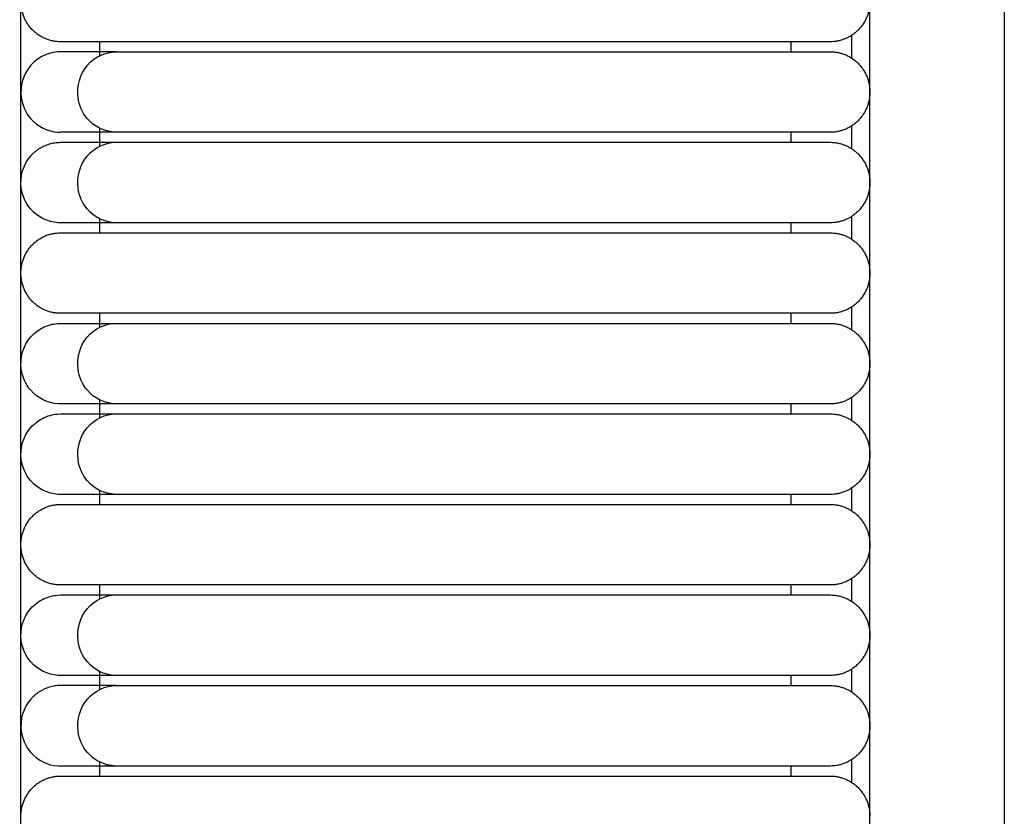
# Model space of a CAD drawing. Header units: millimetres. Extents: x -31695 to -19845, y -5614 to 7253.
# Tile 352 of 432: x -25814 to -25764, y 5108 to 5148. Entities that reach past the tile are written whole.
import ezdxf

# ---------------------------------------------------------------- set-up
doc = ezdxf.new("R2010")
doc.units = ezdxf.units.MM
doc.layers.add('2d', color=7, linetype='Continuous', true_color=0x000000)

msp = doc.modelspace()

# ---------------------------------------------------------------- linework, layer by layer
at = {"layer": '2d', "linetype": 'Continuous', "lineweight": -3}
for points, degree in [([(-25813.959, 4677.247), (-25813.959, 5052.785), (-25813.959, 5428.322)], 2), ([(-25771.146, 4697.546), (-25771.146, 5052.785), (-25771.146, 5408.023)], 2), ([(-25764.368, 5180.565), (-25764.368, 5141.998), (-25764.368, 5101.337), (-25764.368, 5060.222)], 3), ([(-25772.072, 5146.984), (-25772.072, 5146.605), (-25772.072, 5146.226), (-25772.072, 5145.847)], 3), ([(-25809.977, 5145.969), (-25809.977, 5146.319), (-25809.977, 5146.669)], 2), ([(-25780.107, 5146.669), (-25788.838, 5146.669), (-25797.57, 5146.669)], 2), ([(-25775.129, 5146.669), (-25775.129, 5146.415), (-25775.129, 5146.162)], 2), ([(-25797.57, 5146.162), (-25788.838, 5146.162), (-25780.107, 5146.162)], 2), ([(-25812.077, 5142.105), (-25812.043, 5142.104), (-25812.009, 5142.103), (-25811.974, 5142.102)], 3), ([(-25811.676, 5142.102), (-25811.864, 5142.102), (-25811.962, 5142.102), (-25811.967, 5142.102)], 3), ([(-25809.977, 5141.402), (-25809.977, 5141.848), (-25809.977, 5142.294)], 2), ([(-25780.107, 5142.102), (-25788.838, 5142.102), (-25797.57, 5142.102)], 2), ([(-25775.129, 5142.102), (-25775.129, 5141.848), (-25775.129, 5141.594)], 2), ([(-25772.072, 5142.417), (-25772.072, 5142.038), (-25772.072, 5141.659), (-25772.072, 5141.279)], 3), ([(-25812.782, 5141.414), (-25812.739, 5141.432), (-25812.696, 5141.45), (-25812.653, 5141.468)], 3), ([(-25812.653, 5141.468), (-25812.609, 5141.483), (-25812.564, 5141.498), (-25812.52, 5141.513)], 3), ([(-25812.52, 5141.513), (-25812.475, 5141.524), (-25812.43, 5141.536), (-25812.385, 5141.548)], 3), ([(-25812.385, 5141.548), (-25812.339, 5141.556), (-25812.293, 5141.565), (-25812.247, 5141.573)], 3), ([(-25812.247, 5141.573), (-25812.201, 5141.579), (-25812.154, 5141.584), (-25812.108, 5141.589)], 3), ([(-25812.108, 5141.589), (-25812.061, 5141.591), (-25812.015, 5141.593), (-25811.968, 5141.594)], 3), ([(-25797.57, 5141.594), (-25788.838, 5141.594), (-25780.107, 5141.594)], 2), ([(-25813.456, 5140.914), (-25813.424, 5140.948), (-25813.391, 5140.982), (-25813.359, 5141.017)], 3), ([(-25813.359, 5141.017), (-25813.324, 5141.049), (-25813.29, 5141.08), (-25813.255, 5141.112)], 3), ([(-25813.255, 5141.112), (-25813.219, 5141.141), (-25813.182, 5141.171), (-25813.145, 5141.2)], 3), ([(-25813.145, 5141.2), (-25813.106, 5141.227), (-25813.068, 5141.253), (-25813.029, 5141.28)], 3), ([(-25813.029, 5141.28), (-25812.989, 5141.304), (-25812.948, 5141.327), (-25812.908, 5141.351)], 3), ([(-25812.908, 5141.351), (-25812.866, 5141.372), (-25812.824, 5141.393), (-25812.782, 5141.414)], 3), ([(-25811.974, 5137.535), (-25812.009, 5137.536), (-25812.043, 5137.537), (-25812.077, 5137.537)], 3), ([(-25811.676, 5137.535), (-25811.864, 5137.535), (-25811.962, 5137.535), (-25811.967, 5137.535)], 3), ([(-25809.977, 5137.027), (-25809.977, 5137.377), (-25809.977, 5137.726)], 2), ([(-25797.57, 5137.534), (-25798.436, 5137.535), (-25799.306, 5137.535), (-25800.158, 5137.535)], 3), ([(-25780.107, 5137.534), (-25788.838, 5137.534), (-25797.57, 5137.534)], 2), ([(-25775.129, 5137.534), (-25775.129, 5137.281), (-25775.129, 5137.027)], 2), ([(-25772.072, 5137.849), (-25772.072, 5137.47), (-25772.072, 5137.091), (-25772.072, 5136.712)], 3), ([(-25797.57, 5137.027), (-25788.838, 5137.027), (-25780.107, 5137.027)], 2), ([(-25772.072, 5133.282), (-25772.072, 5132.903), (-25772.072, 5132.524), (-25772.072, 5132.145)], 3), ([(-25809.977, 5132.267), (-25809.977, 5132.617), (-25809.977, 5132.967)], 2), ([(-25780.107, 5132.967), (-25788.838, 5132.967), (-25797.57, 5132.967)], 2), ([(-25775.129, 5132.967), (-25775.129, 5132.713), (-25775.129, 5132.46)], 2), ([(-25797.57, 5132.46), (-25788.838, 5132.46), (-25780.107, 5132.46)], 2), ([(-25809.977, 5127.7), (-25809.977, 5128.146), (-25809.977, 5128.592)], 2), ([(-25772.072, 5128.715), (-25772.072, 5128.336), (-25772.072, 5127.957), (-25772.072, 5127.577)], 3), ([(-25811.974, 5128.4), (-25812.009, 5128.401), (-25812.043, 5128.402), (-25812.077, 5128.403)], 3), ([(-25811.676, 5128.4), (-25811.864, 5128.4), (-25811.962, 5128.4), (-25811.967, 5128.4)], 3), ([(-25797.57, 5128.4), (-25798.436, 5128.4), (-25799.306, 5128.4), (-25800.158, 5128.4)], 3), ([(-25780.107, 5128.4), (-25788.838, 5128.4), (-25797.57, 5128.4)], 2), ([(-25775.129, 5128.4), (-25775.129, 5128.146), (-25775.129, 5127.892)], 2), ([(-25797.57, 5127.892), (-25788.838, 5127.892), (-25780.107, 5127.892)], 2), ([(-25772.072, 5124.147), (-25772.072, 5123.768), (-25772.072, 5123.389), (-25772.072, 5123.01)], 3), ([(-25811.974, 5123.833), (-25812.009, 5123.834), (-25812.043, 5123.834), (-25812.077, 5123.835)], 3), ([(-25811.967, 5123.833), (-25811.967, 5123.833), (-25811.967, 5123.833), (-25811.967, 5123.833)], 3), ([(-25811.676, 5123.833), (-25811.864, 5123.833), (-25811.962, 5123.833), (-25811.967, 5123.833)], 3), ([(-25809.977, 5123.325), (-25809.977, 5123.675), (-25809.977, 5124.024)], 2), ([(-25797.57, 5123.832), (-25798.436, 5123.833), (-25799.306, 5123.833), (-25800.158, 5123.833)], 3), ([(-25780.107, 5123.832), (-25788.838, 5123.832), (-25797.57, 5123.832)], 2), ([(-25775.129, 5123.832), (-25775.129, 5123.579), (-25775.129, 5123.325)], 2), ([(-25797.57, 5123.325), (-25788.838, 5123.325), (-25780.107, 5123.325)], 2), ([(-25809.977, 5118.565), (-25809.977, 5118.915), (-25809.977, 5119.265)], 2), ([(-25780.107, 5119.265), (-25788.838, 5119.265), (-25797.57, 5119.265)], 2), ([(-25775.129, 5119.265), (-25775.129, 5119.011), (-25775.129, 5118.758)], 2), ([(-25772.072, 5119.58), (-25772.072, 5119.201), (-25772.072, 5118.822), (-25772.072, 5118.443)], 3), ([(-25797.57, 5118.758), (-25788.838, 5118.758), (-25780.107, 5118.758)], 2), ([(-25811.974, 5114.698), (-25812.009, 5114.699), (-25812.043, 5114.7), (-25812.077, 5114.701)], 3), ([(-25811.676, 5114.698), (-25811.864, 5114.698), (-25811.962, 5114.698), (-25811.967, 5114.698)], 3), ([(-25809.977, 5113.998), (-25809.977, 5114.444), (-25809.977, 5114.89)], 2), ([(-25797.57, 5114.698), (-25798.436, 5114.698), (-25799.306, 5114.698), (-25800.158, 5114.698)], 3), ([(-25780.107, 5114.698), (-25788.838, 5114.698), (-25797.57, 5114.698)], 2), ([(-25775.129, 5114.698), (-25775.129, 5114.444), (-25775.129, 5114.19)], 2), ([(-25772.072, 5115.013), (-25772.072, 5114.634), (-25772.072, 5114.255), (-25772.072, 5113.875)], 3), ([(-25812.385, 5114.144), (-25812.43, 5114.132), (-25812.475, 5114.12), (-25812.52, 5114.109)], 3), ([(-25812.247, 5114.169), (-25812.293, 5114.161), (-25812.339, 5114.152), (-25812.385, 5114.144)], 3), ([(-25812.108, 5114.185), (-25812.154, 5114.18), (-25812.201, 5114.175), (-25812.247, 5114.169)], 3), ([(-25811.968, 5114.19), (-25812.015, 5114.188), (-25812.061, 5114.187), (-25812.108, 5114.185)], 3), ([(-25797.57, 5114.19), (-25788.838, 5114.19), (-25780.107, 5114.19)], 2), ([(-25813.255, 5113.708), (-25813.29, 5113.676), (-25813.324, 5113.644), (-25813.359, 5113.613)], 3), ([(-25813.145, 5113.796), (-25813.182, 5113.767), (-25813.219, 5113.737), (-25813.255, 5113.708)], 3), ([(-25813.029, 5113.876), (-25813.068, 5113.849), (-25813.106, 5113.822), (-25813.145, 5113.796)], 3), ([(-25812.908, 5113.947), (-25812.948, 5113.923), (-25812.989, 5113.899), (-25813.029, 5113.876)], 3), ([(-25812.782, 5114.01), (-25812.824, 5113.989), (-25812.866, 5113.968), (-25812.908, 5113.947)], 3), ([(-25812.653, 5114.064), (-25812.696, 5114.046), (-25812.739, 5114.028), (-25812.782, 5114.01)], 3), ([(-25812.52, 5114.109), (-25812.564, 5114.094), (-25812.609, 5114.079), (-25812.653, 5114.064)], 3), ([(-25813.359, 5113.613), (-25813.391, 5113.578), (-25813.424, 5113.544), (-25813.456, 5113.51)], 3), ([(-25809.977, 5109.623), (-25809.977, 5109.973), (-25809.977, 5110.322)], 2), ([(-25772.072, 5110.445), (-25772.072, 5110.066), (-25772.072, 5109.687), (-25772.072, 5109.308)], 3), ([(-25812.077, 5110.133), (-25812.043, 5110.132), (-25812.009, 5110.131), (-25811.974, 5110.131)], 3), ([(-25811.676, 5110.131), (-25811.864, 5110.131), (-25811.962, 5110.131), (-25811.967, 5110.131)], 3), ([(-25780.107, 5110.13), (-25788.838, 5110.13), (-25797.57, 5110.13)], 2), ([(-25775.129, 5110.13), (-25775.129, 5109.877), (-25775.129, 5109.623)], 2), ([(-25797.57, 5109.623), (-25788.838, 5109.623), (-25780.107, 5109.623)], 2)]:
    msp.add_open_spline(points, degree=degree, dxfattribs=at)
for points, weights in [([(-25811.968, 5146.669), (-25813.959, 5146.669), (-25813.959, 5148.699)], [0.999999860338, 0.707106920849, 0.999999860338]), ([(-25771.146, 5148.699), (-25771.146, 5146.669), (-25773.137, 5146.669)], [1, 0.707106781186, 1]), ([(-25809.161, 5146.669), (-25811.968, 5146.669), (-25811.968, 5146.669)], [0.919067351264, 0.951503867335, 0.999999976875]), ([(-25773.137, 5146.162), (-25771.146, 5146.162), (-25771.146, 5144.132)], [0.999999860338, 0.707106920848, 0.999999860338]), ([(-25771.146, 5144.132), (-25771.146, 5142.102), (-25773.137, 5142.102)], [0.999999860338, 0.707106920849, 0.999999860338]), ([(-25773.137, 5141.594), (-25771.146, 5141.594), (-25771.146, 5139.564)], [0.999999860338, 0.707106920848, 0.999999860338]), ([(-25771.146, 5139.564), (-25771.146, 5137.534), (-25773.137, 5137.534)], [0.999999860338, 0.707106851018, 1]), ([(-25813.959, 5134.997), (-25813.959, 5137.027), (-25811.968, 5137.027)], [1, 0.707106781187, 1]), ([(-25811.968, 5137.027), (-25811.968, 5137.027), (-25809.161, 5137.027)], [1, 0.951503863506, 0.919067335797]), ([(-25773.137, 5137.027), (-25771.146, 5137.027), (-25771.146, 5134.997)], [1, 0.707106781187, 1]), ([(-25811.968, 5132.967), (-25813.959, 5132.967), (-25813.959, 5134.997)], [0.999999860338, 0.707106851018, 1]), ([(-25771.146, 5134.997), (-25771.146, 5132.967), (-25773.137, 5132.967)], [1, 0.707106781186, 1]), ([(-25809.161, 5132.967), (-25811.968, 5132.967), (-25811.968, 5132.967)], [0.919067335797, 0.951503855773, 0.999999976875]), ([(-25773.137, 5132.46), (-25771.146, 5132.46), (-25771.146, 5130.43)], [1, 0.707106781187, 1]), ([(-25773.137, 5127.892), (-25771.146, 5127.892), (-25771.146, 5125.862)], [0.999999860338, 0.707106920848, 0.999999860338]), ([(-25771.146, 5125.862), (-25771.146, 5123.832), (-25773.137, 5123.832)], [0.999999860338, 0.707106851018, 1]), ([(-25813.959, 5121.295), (-25813.959, 5123.325), (-25811.968, 5123.325)], [0.999999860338, 0.707106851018, 1]), ([(-25811.968, 5123.325), (-25811.968, 5123.325), (-25809.161, 5123.325)], [1, 0.951503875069, 0.919067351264]), ([(-25773.137, 5123.325), (-25771.146, 5123.325), (-25771.146, 5121.295)], [0.999999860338, 0.707106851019, 1]), ([(-25811.968, 5119.265), (-25813.959, 5119.265), (-25813.959, 5121.295)], [1, 0.707106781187, 1]), ([(-25771.146, 5121.295), (-25771.146, 5119.265), (-25773.137, 5119.265)], [1, 0.707106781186, 1]), ([(-25809.161, 5119.265), (-25811.968, 5119.265), (-25811.968, 5119.265)], [0.919067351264, 0.951503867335, 0.999999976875]), ([(-25773.137, 5118.758), (-25771.146, 5118.758), (-25771.146, 5116.728)], [0.999999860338, 0.707106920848, 0.999999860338]), ([(-25771.146, 5116.728), (-25771.146, 5114.698), (-25773.137, 5114.698)], [0.999999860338, 0.707106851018, 1]), ([(-25773.137, 5114.19), (-25771.146, 5114.19), (-25771.146, 5112.16)], [0.999999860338, 0.707106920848, 0.999999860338]), ([(-25771.146, 5112.16), (-25771.146, 5110.13), (-25773.137, 5110.13)], [0.999999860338, 0.707106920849, 0.999999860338]), ([(-25813.959, 5107.593), (-25813.959, 5109.623), (-25811.968, 5109.623)], [0.999999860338, 0.707106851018, 1]), ([(-25811.968, 5109.623), (-25811.968, 5109.623), (-25809.161, 5109.623)], [1, 0.951503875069, 0.919067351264]), ([(-25773.137, 5109.623), (-25771.146, 5109.623), (-25771.146, 5107.593)], [1, 0.707106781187, 1])]:
    msp.add_rational_spline(points, weights, degree=2, dxfattribs=at)
for points, weights, knots in [([(-25797.57, 5146.669), (-25802.519, 5146.669), (-25806.018, 5146.669), (-25808.359, 5146.669), (-25809.161, 5146.669)], [1, 0.853553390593, 0.853553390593, 0.853553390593, 0.919067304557], [20.699849, 20.699849, 20.699849, 21.693962, 21.693962, 22.358871, 22.358871, 22.358871]), ([(-25773.137, 5146.669), (-25773.137, 5146.669), (-25775.179, 5146.669), (-25777.22, 5146.669), (-25780.107, 5146.669)], [0.999999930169, 0.853553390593, 0.853553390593, 0.853553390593, 1], [17.786146, 17.786146, 17.786146, 18.366045, 18.366045, 18.945944, 18.945944, 18.945944]), ([(-25780.107, 5146.162), (-25777.22, 5146.162), (-25775.179, 5146.162), (-25773.137, 5146.162), (-25773.137, 5146.162)], [1, 0.853553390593, 0.853553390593, 0.853553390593, 1], [5.598928, 5.598928, 5.598928, 6.178827, 6.178827, 6.758726, 6.758726, 6.758726]), ([(-25773.137, 5142.102), (-25773.137, 5142.102), (-25775.179, 5142.102), (-25777.22, 5142.102), (-25780.107, 5142.102)], [1, 0.853553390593, 0.853553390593, 0.853553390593, 0.999999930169], [8.643682, 8.643682, 8.643682, 9.223581, 9.223581, 9.80348, 9.80348, 9.80348]), ([(-25780.107, 5141.594), (-25777.22, 5141.594), (-25775.179, 5141.594), (-25773.137, 5141.594), (-25773.137, 5141.594)], [1, 0.853553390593, 0.853553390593, 0.853553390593, 0.999999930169], [31.430453, 31.430453, 31.430453, 32.010352, 32.010352, 32.590251, 32.590251, 32.590251]), ([(-25773.137, 5137.534), (-25773.137, 5137.534), (-25775.179, 5137.534), (-25777.22, 5137.534), (-25780.107, 5137.534)], [1, 0.853553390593, 0.853553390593, 0.853553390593, 1], [34.475206, 34.475206, 34.475206, 35.055105, 35.055105, 35.635004, 35.635004, 35.635004]), ([(-25809.161, 5137.027), (-25808.359, 5137.027), (-25806.018, 5137.027), (-25802.519, 5137.027), (-25797.57, 5137.027)], [0.919067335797, 0.853553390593, 0.853553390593, 0.853553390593, 1], [11.328464, 11.328464, 11.328464, 11.993374, 11.993374, 12.987487, 12.987487, 12.987487]), ([(-25780.107, 5137.027), (-25777.22, 5137.027), (-25775.179, 5137.027), (-25773.137, 5137.027), (-25773.137, 5137.027)], [1, 0.853553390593, 0.853553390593, 0.853553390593, 1], [14.741392, 14.741392, 14.741392, 15.321291, 15.321291, 15.90119, 15.90119, 15.90119]), ([(-25797.57, 5132.967), (-25802.519, 5132.967), (-25806.018, 5132.967), (-25808.359, 5132.967), (-25809.161, 5132.967)], [1, 0.853553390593, 0.853553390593, 0.853553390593, 0.919067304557], [20.699849, 20.699849, 20.699849, 21.693962, 21.693962, 22.358871, 22.358871, 22.358871]), ([(-25773.137, 5132.967), (-25773.137, 5132.967), (-25775.179, 5132.967), (-25777.22, 5132.967), (-25780.107, 5132.967)], [1, 0.853553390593, 0.853553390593, 0.853553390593, 1], [17.786146, 17.786146, 17.786146, 18.366045, 18.366045, 18.945944, 18.945944, 18.945944]), ([(-25780.107, 5132.46), (-25777.22, 5132.46), (-25775.179, 5132.46), (-25773.137, 5132.46), (-25773.137, 5132.46)], [1, 0.853553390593, 0.853553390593, 0.853553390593, 0.999999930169], [19.599792, 19.599792, 19.599792, 20.179691, 20.179691, 20.75959, 20.75959, 20.75959]), ([(-25771.146, 5130.43), (-25771.146, 5129.589), (-25771.729, 5128.994), (-25772.312, 5128.4), (-25773.137, 5128.4)], [1, 0.853553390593, 0.853553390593, 0.853553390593, 1], [22.3303859, 22.3303859, 22.3303859, 22.4960713, 22.4960713, 22.6617567, 22.6617567, 22.6617567]), ([(-25773.137, 5128.4), (-25773.137, 5128.4), (-25775.179, 5128.4), (-25777.22, 5128.4), (-25780.107, 5128.4)], [1, 0.853553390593, 0.853553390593, 0.853553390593, 1], [22.661757, 22.661757, 22.661757, 23.241656, 23.241656, 23.821555, 23.821555, 23.821555]), ([(-25780.107, 5127.892), (-25777.22, 5127.892), (-25775.179, 5127.892), (-25773.137, 5127.892), (-25773.137, 5127.892)], [1, 0.853553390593, 0.853553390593, 0.853553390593, 0.999999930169], [19.599792, 19.599792, 19.599792, 20.179691, 20.179691, 20.75959, 20.75959, 20.75959]), ([(-25773.137, 5123.832), (-25773.137, 5123.832), (-25775.179, 5123.832), (-25777.22, 5123.832), (-25780.107, 5123.832)], [1, 0.853553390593, 0.853553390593, 0.853553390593, 1], [22.644545, 22.644545, 22.644545, 23.224444, 23.224444, 23.804343, 23.804343, 23.804343]), ([(-25809.161, 5123.325), (-25808.359, 5123.325), (-25806.018, 5123.325), (-25802.519, 5123.325), (-25797.57, 5123.325)], [0.919067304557, 0.853553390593, 0.853553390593, 0.853553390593, 0.999999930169], [11.328464, 11.328464, 11.328464, 11.993374, 11.993374, 12.987487, 12.987487, 12.987487]), ([(-25780.107, 5123.325), (-25777.22, 5123.325), (-25775.179, 5123.325), (-25773.137, 5123.325), (-25773.137, 5123.325)], [0.999999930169, 0.853553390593, 0.853553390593, 0.853553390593, 0.999999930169], [14.741392, 14.741392, 14.741392, 15.321291, 15.321291, 15.90119, 15.90119, 15.90119]), ([(-25797.57, 5119.265), (-25802.519, 5119.265), (-25806.018, 5119.265), (-25808.359, 5119.265), (-25809.161, 5119.265)], [1, 0.853553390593, 0.853553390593, 0.853553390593, 0.919067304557], [20.699849, 20.699849, 20.699849, 21.693962, 21.693962, 22.358871, 22.358871, 22.358871]), ([(-25773.137, 5119.265), (-25773.137, 5119.265), (-25775.179, 5119.265), (-25777.22, 5119.265), (-25780.107, 5119.265)], [1, 0.853553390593, 0.853553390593, 0.853553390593, 1], [17.786146, 17.786146, 17.786146, 18.366045, 18.366045, 18.945944, 18.945944, 18.945944]), ([(-25780.107, 5118.758), (-25777.22, 5118.758), (-25775.179, 5118.758), (-25773.137, 5118.758), (-25773.137, 5118.758)], [1, 0.853553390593, 0.853553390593, 0.853553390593, 1], [19.599792, 19.599792, 19.599792, 20.179691, 20.179691, 20.75959, 20.75959, 20.75959]), ([(-25773.137, 5114.698), (-25773.137, 5114.698), (-25775.179, 5114.698), (-25777.22, 5114.698), (-25780.107, 5114.698)], [1, 0.853553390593, 0.853553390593, 0.853553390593, 1], [22.644545, 22.644545, 22.644545, 23.224444, 23.224444, 23.804343, 23.804343, 23.804343]), ([(-25780.107, 5114.19), (-25777.22, 5114.19), (-25775.179, 5114.19), (-25773.137, 5114.19), (-25773.137, 5114.19)], [1, 0.853553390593, 0.853553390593, 0.853553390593, 1], [5.598928, 5.598928, 5.598928, 6.178827, 6.178827, 6.758726, 6.758726, 6.758726]), ([(-25773.137, 5110.13), (-25773.137, 5110.13), (-25775.179, 5110.13), (-25777.22, 5110.13), (-25780.107, 5110.13)], [0.999999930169, 0.853553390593, 0.853553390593, 0.853553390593, 1], [8.643682, 8.643682, 8.643682, 9.223581, 9.223581, 9.80348, 9.80348, 9.80348]), ([(-25809.161, 5109.623), (-25808.359, 5109.623), (-25806.018, 5109.623), (-25802.519, 5109.623), (-25797.57, 5109.623)], [0.919067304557, 0.853553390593, 0.853553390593, 0.853553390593, 1], [11.328464, 11.328464, 11.328464, 11.993374, 11.993374, 12.987487, 12.987487, 12.987487]), ([(-25780.107, 5109.623), (-25777.22, 5109.623), (-25775.179, 5109.623), (-25773.137, 5109.623), (-25773.137, 5109.623)], [1, 0.853553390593, 0.853553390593, 0.853553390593, 1], [14.741392, 14.741392, 14.741392, 15.321291, 15.321291, 15.90119, 15.90119, 15.90119])]:
    msp.add_rational_spline(points, weights, degree=2, knots=knots, dxfattribs=at)
for points, knots in [([(-25811.968, 5146.162), (-25812.201, 5146.149), (-25812.293, 5146.136), (-25812.521, 5146.085), (-25812.655, 5146.04), (-25813.038, 5145.865), (-25813.27, 5145.694), (-25813.456, 5145.481), (-25813.837, 5145.044), (-25814.019, 5144.433), (-25813.941, 5143.854), (-25813.887, 5143.459), (-25813.717, 5143.082), (-25813.458, 5142.785), (-25813.11, 5142.384), (-25812.601, 5142.134), (-25812.077, 5142.105)], [2.3144621, 2.3144621, 2.3144621, 2.3144621, 2.3522373, 2.3522373, 2.4089536, 2.4089536, 2.5224317, 2.5224317, 2.5224317, 2.7598838, 2.7598838, 2.7598838, 2.9189031, 2.9189031, 2.9189031, 3.135064, 3.135064, 3.135064, 3.135064]), ([(-25809.161, 5146.162), (-25809.844, 5146.162), (-25810.402, 5146.162), (-25810.835, 5146.162), (-25811.204, 5146.162), (-25811.481, 5146.162), (-25811.669, 5146.162), (-25811.857, 5146.162), (-25811.954, 5146.162), (-25811.968, 5146.162)], [0, 0, 0, 0, 0.864998, 0.864998, 0.864998, 1.595029, 1.595029, 1.595029, 2.314462, 2.314462, 2.314462, 2.314462]), ([(-25809.169, 5142.102), (-25809.775, 5142.134), (-25810.269, 5142.384), (-25810.607, 5142.785), (-25810.858, 5143.082), (-25811.023, 5143.459), (-25811.075, 5143.854), (-25811.151, 5144.433), (-25810.975, 5145.044), (-25810.605, 5145.481), (-25810.244, 5145.908), (-25809.705, 5146.162), (-25809.161, 5146.162)], [1.6012688, 1.6012688, 1.6012688, 1.6012688, 1.7660611, 1.7660611, 1.7660611, 1.887291, 1.887291, 1.887291, 2.0683148, 2.0683148, 2.0683148, 2.2447259, 2.2447259, 2.2447259, 2.2447259]), ([(-25809.161, 5146.162), (-25809.014, 5146.162), (-25808.823, 5146.162), (-25808.591, 5146.162), (-25807.988, 5146.162), (-25807.125, 5146.162), (-25806.134, 5146.162), (-25805.082, 5146.162), (-25803.775, 5146.162), (-25802.28, 5146.162), (-25800.789, 5146.162), (-25799.173, 5146.162), (-25797.57, 5146.162)], [2.244726, 2.244726, 2.244726, 2.244726, 2.426888, 2.426888, 2.426888, 2.879715, 2.879715, 2.879715, 3.355409, 3.355409, 3.355409, 3.845023, 3.845023, 3.845023, 3.845023]), ([(-25809.169, 5142.102), (-25809.851, 5142.102), (-25810.41, 5142.102), (-25810.843, 5142.102), (-25811.211, 5142.102), (-25811.489, 5142.102), (-25811.676, 5142.102)], [0, 0, 0, 0, 0.882578, 0.882578, 0.882578, 1.627446, 1.627446, 1.627446, 1.627446]), ([(-25797.57, 5142.102), (-25799.174, 5142.102), (-25800.791, 5142.102), (-25802.283, 5142.102), (-25803.779, 5142.102), (-25805.086, 5142.102), (-25806.139, 5142.102), (-25807.131, 5142.102), (-25807.994, 5142.102), (-25808.598, 5142.102), (-25808.83, 5142.102), (-25809.021, 5142.102), (-25809.169, 5142.102)], [0, 0, 0, 0, 0.489921, 0.489921, 0.489921, 0.9659, 0.9659, 0.9659, 1.418992, 1.418992, 1.418992, 1.601269, 1.601269, 1.601269, 1.601269]), ([(-25811.968, 5141.594), (-25811.954, 5141.594), (-25811.857, 5141.594), (-25811.669, 5141.594), (-25811.481, 5141.594), (-25811.204, 5141.594), (-25810.835, 5141.594), (-25810.402, 5141.594), (-25809.844, 5141.594), (-25809.161, 5141.594)], [26.104918, 26.104918, 26.104918, 26.104918, 26.793468, 26.793468, 26.793468, 27.492159, 27.492159, 27.492159, 28.320025, 28.320025, 28.320025, 28.320025]), ([(-25809.176, 5137.535), (-25809.775, 5137.567), (-25810.269, 5137.817), (-25810.607, 5138.217), (-25810.858, 5138.515), (-25811.023, 5138.892), (-25811.075, 5139.286), (-25811.151, 5139.866), (-25810.975, 5140.477), (-25810.605, 5140.914), (-25810.244, 5141.34), (-25809.705, 5141.594), (-25809.161, 5141.594)], [0.0014909, 0.0014909, 0.0014909, 0.0014909, 0.1660925, 0.1660925, 0.1660925, 0.287182, 0.287182, 0.287182, 0.4679963, 0.4679963, 0.4679963, 0.6442032, 0.6442032, 0.6442032, 0.6442032]), ([(-25809.161, 5141.594), (-25809.014, 5141.594), (-25808.823, 5141.594), (-25808.591, 5141.594), (-25807.988, 5141.594), (-25807.125, 5141.594), (-25806.134, 5141.594), (-25805.082, 5141.594), (-25803.775, 5141.594), (-25802.28, 5141.594), (-25800.789, 5141.594), (-25799.173, 5141.594), (-25797.57, 5141.594)], [28.320025, 28.320025, 28.320025, 28.320025, 28.474438, 28.474438, 28.474438, 28.858285, 28.858285, 28.858285, 29.261517, 29.261517, 29.261517, 29.676547, 29.676547, 29.676547, 29.676547]), ([(-25812.077, 5137.537), (-25812.601, 5137.567), (-25813.11, 5137.817), (-25813.458, 5138.217), (-25813.717, 5138.515), (-25813.887, 5138.892), (-25813.941, 5139.286), (-25814.019, 5139.866), (-25813.837, 5140.477), (-25813.456, 5140.914)], [13.1599027, 13.1599027, 13.1599027, 13.1599027, 13.3284147, 13.3284147, 13.3284147, 13.4523809, 13.4523809, 13.4523809, 13.6374907, 13.6374907, 13.6374907, 13.6374907]), ([(-25809.169, 5137.535), (-25809.851, 5137.535), (-25810.41, 5137.535), (-25810.843, 5137.535), (-25811.211, 5137.535), (-25811.489, 5137.535), (-25811.676, 5137.535)], [1.601269, 1.601269, 1.601269, 1.601269, 2.483847, 2.483847, 2.483847, 3.228714, 3.228714, 3.228714, 3.228714]), ([(-25797.57, 5137.535), (-25799.174, 5137.535), (-25800.791, 5137.535), (-25802.283, 5137.535), (-25803.779, 5137.535), (-25805.086, 5137.535), (-25806.139, 5137.535), (-25807.131, 5137.535), (-25807.994, 5137.535), (-25808.598, 5137.535), (-25808.83, 5137.535), (-25809.021, 5137.535), (-25809.169, 5137.535)], [0, 0, 0, 0, 0.489921, 0.489921, 0.489921, 0.9659, 0.9659, 0.9659, 1.418993, 1.418993, 1.418993, 1.601269, 1.601269, 1.601269, 1.601269]), ([(-25812.077, 5128.403), (-25812.601, 5128.432), (-25813.11, 5128.682), (-25813.458, 5129.083), (-25813.717, 5129.38), (-25813.887, 5129.757), (-25813.941, 5130.152), (-25814.019, 5130.731), (-25813.837, 5131.342), (-25813.456, 5131.779), (-25813.27, 5131.992), (-25813.038, 5132.162), (-25812.655, 5132.338), (-25812.521, 5132.383), (-25812.293, 5132.434), (-25812.201, 5132.447), (-25811.968, 5132.46)], [13.4536552, 13.4536552, 13.4536552, 13.4536552, 13.6698162, 13.6698162, 13.6698162, 13.8288354, 13.8288354, 13.8288354, 14.0662875, 14.0662875, 14.0662875, 14.1797656, 14.1797656, 14.2364819, 14.2364819, 14.2742571, 14.2742571, 14.2742571, 14.2742571]), ([(-25811.968, 5132.46), (-25811.954, 5132.46), (-25811.857, 5132.46), (-25811.669, 5132.46), (-25811.481, 5132.46), (-25811.204, 5132.46), (-25810.835, 5132.46), (-25810.402, 5132.46), (-25809.844, 5132.46), (-25809.161, 5132.46)], [14.274257, 14.274257, 14.274257, 14.274257, 14.962807, 14.962807, 14.962807, 15.661498, 15.661498, 15.661498, 16.489364, 16.489364, 16.489364, 16.489364]), ([(-25809.169, 5128.4), (-25809.775, 5128.432), (-25810.269, 5128.682), (-25810.607, 5129.083), (-25810.858, 5129.38), (-25811.023, 5129.757), (-25811.075, 5130.152), (-25811.151, 5130.731), (-25810.975, 5131.342), (-25810.605, 5131.779), (-25810.244, 5132.206), (-25809.705, 5132.46), (-25809.161, 5132.46)], [1.6012688, 1.6012688, 1.6012688, 1.6012688, 1.7660611, 1.7660611, 1.7660611, 1.887291, 1.887291, 1.887291, 2.0683148, 2.0683148, 2.0683148, 2.2447259, 2.2447259, 2.2447259, 2.2447259]), ([(-25809.161, 5132.46), (-25809.014, 5132.46), (-25808.823, 5132.46), (-25808.591, 5132.46), (-25807.988, 5132.46), (-25807.125, 5132.46), (-25806.134, 5132.46), (-25805.082, 5132.46), (-25803.775, 5132.46), (-25802.28, 5132.46), (-25800.789, 5132.46), (-25799.173, 5132.46), (-25797.57, 5132.46)], [16.489364, 16.489364, 16.489364, 16.489364, 16.643777, 16.643777, 16.643777, 17.027624, 17.027624, 17.027624, 17.430856, 17.430856, 17.430856, 17.845886, 17.845886, 17.845886, 17.845886]), ([(-25809.169, 5128.4), (-25809.851, 5128.4), (-25810.41, 5128.4), (-25810.843, 5128.4), (-25811.211, 5128.4), (-25811.489, 5128.4), (-25811.676, 5128.4)], [0, 0, 0, 0, 0.882578, 0.882578, 0.882578, 1.627446, 1.627446, 1.627446, 1.627446]), ([(-25797.57, 5128.4), (-25799.174, 5128.4), (-25800.791, 5128.4), (-25802.283, 5128.4), (-25803.779, 5128.4), (-25805.086, 5128.4), (-25806.139, 5128.4), (-25807.131, 5128.4), (-25807.994, 5128.4), (-25808.598, 5128.4), (-25808.83, 5128.4), (-25809.021, 5128.4), (-25809.169, 5128.4)], [0, 0, 0, 0, 0.489921, 0.489921, 0.489921, 0.9659, 0.9659, 0.9659, 1.418992, 1.418992, 1.418992, 1.601269, 1.601269, 1.601269, 1.601269]), ([(-25812.077, 5123.835), (-25812.601, 5123.865), (-25813.11, 5124.115), (-25813.458, 5124.515), (-25813.717, 5124.813), (-25813.887, 5125.19), (-25813.941, 5125.584), (-25814.019, 5126.164), (-25813.837, 5126.775), (-25813.456, 5127.212), (-25813.27, 5127.425), (-25813.038, 5127.595), (-25812.655, 5127.77), (-25812.521, 5127.815), (-25812.293, 5127.866), (-25812.201, 5127.88), (-25811.968, 5127.892)], [13.4542516, 13.4542516, 13.4542516, 13.4542516, 13.6705053, 13.6705053, 13.6705053, 13.8295927, 13.8295927, 13.8295927, 14.0671466, 14.0671466, 14.0671466, 14.180156, 14.180156, 14.236638, 14.236638, 14.2742572, 14.2742572, 14.2742572, 14.2742572]), ([(-25811.968, 5127.892), (-25811.954, 5127.892), (-25811.857, 5127.892), (-25811.669, 5127.892), (-25811.481, 5127.892), (-25811.204, 5127.892), (-25810.835, 5127.892), (-25810.402, 5127.892), (-25809.844, 5127.892), (-25809.161, 5127.892)], [14.274257, 14.274257, 14.274257, 14.274257, 14.962807, 14.962807, 14.962807, 15.661498, 15.661498, 15.661498, 16.489364, 16.489364, 16.489364, 16.489364]), ([(-25809.176, 5123.833), (-25809.775, 5123.865), (-25810.269, 5124.115), (-25810.607, 5124.515), (-25810.858, 5124.813), (-25811.023, 5125.19), (-25811.075, 5125.584), (-25811.151, 5126.164), (-25810.975, 5126.775), (-25810.605, 5127.212), (-25810.244, 5127.638), (-25809.705, 5127.892), (-25809.161, 5127.892)], [0.0014909, 0.0014909, 0.0014909, 0.0014909, 0.1660925, 0.1660925, 0.1660925, 0.287182, 0.287182, 0.287182, 0.4679963, 0.4679963, 0.4679963, 0.6442032, 0.6442032, 0.6442032, 0.6442032]), ([(-25809.161, 5127.892), (-25809.014, 5127.892), (-25808.823, 5127.892), (-25808.591, 5127.892), (-25807.988, 5127.892), (-25807.125, 5127.892), (-25806.134, 5127.892), (-25805.082, 5127.892), (-25803.775, 5127.892), (-25802.28, 5127.892), (-25800.789, 5127.892), (-25799.173, 5127.892), (-25797.57, 5127.892)], [16.489364, 16.489364, 16.489364, 16.489364, 16.643777, 16.643777, 16.643777, 17.027624, 17.027624, 17.027624, 17.430856, 17.430856, 17.430856, 17.845886, 17.845886, 17.845886, 17.845886]), ([(-25809.169, 5123.833), (-25809.851, 5123.833), (-25810.41, 5123.833), (-25810.843, 5123.833), (-25811.211, 5123.833), (-25811.489, 5123.833), (-25811.676, 5123.833)], [1.601269, 1.601269, 1.601269, 1.601269, 2.483847, 2.483847, 2.483847, 3.228714, 3.228714, 3.228714, 3.228714]), ([(-25797.57, 5123.833), (-25799.174, 5123.833), (-25800.791, 5123.833), (-25802.283, 5123.833), (-25803.779, 5123.833), (-25805.086, 5123.833), (-25806.139, 5123.833), (-25807.131, 5123.833), (-25807.994, 5123.833), (-25808.598, 5123.833), (-25808.83, 5123.833), (-25809.021, 5123.833), (-25809.169, 5123.833)], [0, 0, 0, 0, 0.489921, 0.489921, 0.489921, 0.9659, 0.9659, 0.9659, 1.418993, 1.418993, 1.418993, 1.601269, 1.601269, 1.601269, 1.601269]), ([(-25812.077, 5114.701), (-25812.601, 5114.73), (-25813.11, 5114.98), (-25813.458, 5115.381), (-25813.717, 5115.678), (-25813.887, 5116.055), (-25813.941, 5116.45), (-25814.019, 5117.029), (-25813.837, 5117.64), (-25813.456, 5118.077), (-25813.27, 5118.29), (-25813.038, 5118.46), (-25812.655, 5118.636), (-25812.521, 5118.681), (-25812.293, 5118.731), (-25812.201, 5118.745), (-25811.968, 5118.758)], [13.4536647, 13.4536647, 13.4536647, 13.4536647, 13.6698231, 13.6698231, 13.6698231, 13.8288406, 13.8288406, 13.8288406, 14.0662899, 14.0662899, 14.0662899, 14.1797667, 14.1797667, 14.2364823, 14.2364823, 14.2742571, 14.2742571, 14.2742571, 14.2742571]), ([(-25811.968, 5118.758), (-25811.954, 5118.758), (-25811.857, 5118.758), (-25811.669, 5118.758), (-25811.481, 5118.758), (-25811.204, 5118.758), (-25810.835, 5118.758), (-25810.402, 5118.758), (-25809.844, 5118.758), (-25809.161, 5118.758)], [14.274257, 14.274257, 14.274257, 14.274257, 14.962807, 14.962807, 14.962807, 15.661498, 15.661498, 15.661498, 16.489364, 16.489364, 16.489364, 16.489364]), ([(-25809.176, 5114.698), (-25809.775, 5114.73), (-25810.269, 5114.98), (-25810.607, 5115.381), (-25810.858, 5115.678), (-25811.023, 5116.055), (-25811.075, 5116.45), (-25811.151, 5117.029), (-25810.975, 5117.64), (-25810.605, 5118.077), (-25810.244, 5118.503), (-25809.705, 5118.758), (-25809.161, 5118.758)], [0.0014909, 0.0014909, 0.0014909, 0.0014909, 0.1660925, 0.1660925, 0.1660925, 0.287182, 0.287182, 0.287182, 0.4679963, 0.4679963, 0.4679963, 0.6442032, 0.6442032, 0.6442032, 0.6442032]), ([(-25809.161, 5118.758), (-25809.014, 5118.758), (-25808.823, 5118.758), (-25808.591, 5118.758), (-25807.988, 5118.758), (-25807.125, 5118.758), (-25806.134, 5118.758), (-25805.082, 5118.758), (-25803.775, 5118.758), (-25802.28, 5118.758), (-25800.789, 5118.758), (-25799.173, 5118.758), (-25797.57, 5118.758)], [16.489364, 16.489364, 16.489364, 16.489364, 16.643777, 16.643777, 16.643777, 17.027624, 17.027624, 17.027624, 17.430856, 17.430856, 17.430856, 17.845886, 17.845886, 17.845886, 17.845886]), ([(-25809.169, 5114.698), (-25809.851, 5114.698), (-25810.41, 5114.698), (-25810.843, 5114.698), (-25811.211, 5114.698), (-25811.489, 5114.698), (-25811.676, 5114.698)], [1.601269, 1.601269, 1.601269, 1.601269, 2.483847, 2.483847, 2.483847, 3.228714, 3.228714, 3.228714, 3.228714]), ([(-25797.57, 5114.698), (-25799.174, 5114.698), (-25800.791, 5114.698), (-25802.283, 5114.698), (-25803.779, 5114.698), (-25805.086, 5114.698), (-25806.139, 5114.698), (-25807.131, 5114.698), (-25807.994, 5114.698), (-25808.598, 5114.698), (-25808.83, 5114.698), (-25809.021, 5114.698), (-25809.169, 5114.698)], [0, 0, 0, 0, 0.489921, 0.489921, 0.489921, 0.9659, 0.9659, 0.9659, 1.418993, 1.418993, 1.418993, 1.601269, 1.601269, 1.601269, 1.601269]), ([(-25809.161, 5114.19), (-25809.844, 5114.19), (-25810.402, 5114.19), (-25810.835, 5114.19), (-25811.204, 5114.19), (-25811.481, 5114.19), (-25811.669, 5114.19), (-25811.857, 5114.19), (-25811.954, 5114.19), (-25811.968, 5114.19)], [0, 0, 0, 0, 0.864998, 0.864998, 0.864998, 1.595029, 1.595029, 1.595029, 2.314462, 2.314462, 2.314462, 2.314462]), ([(-25809.169, 5110.131), (-25809.775, 5110.162), (-25810.269, 5110.413), (-25810.607, 5110.813), (-25810.858, 5111.111), (-25811.023, 5111.488), (-25811.075, 5111.882), (-25811.151, 5112.462), (-25810.975, 5113.073), (-25810.605, 5113.51), (-25810.244, 5113.936), (-25809.705, 5114.19), (-25809.161, 5114.19)], [1.6012688, 1.6012688, 1.6012688, 1.6012688, 1.7660611, 1.7660611, 1.7660611, 1.887291, 1.887291, 1.887291, 2.0683148, 2.0683148, 2.0683148, 2.2447259, 2.2447259, 2.2447259, 2.2447259]), ([(-25809.161, 5114.19), (-25809.014, 5114.19), (-25808.823, 5114.19), (-25808.591, 5114.19), (-25807.988, 5114.19), (-25807.125, 5114.19), (-25806.134, 5114.19), (-25805.082, 5114.19), (-25803.775, 5114.19), (-25802.28, 5114.19), (-25800.789, 5114.19), (-25799.173, 5114.19), (-25797.57, 5114.19)], [2.244726, 2.244726, 2.244726, 2.244726, 2.426888, 2.426888, 2.426888, 2.879715, 2.879715, 2.879715, 3.355409, 3.355409, 3.355409, 3.845023, 3.845023, 3.845023, 3.845023]), ([(-25813.456, 5113.51), (-25813.837, 5113.073), (-25814.019, 5112.462), (-25813.941, 5111.882), (-25813.887, 5111.488), (-25813.717, 5111.111), (-25813.458, 5110.813), (-25813.11, 5110.413), (-25812.601, 5110.162), (-25812.077, 5110.133)], [14.7819118, 14.7819118, 14.7819118, 14.7819118, 14.9670219, 14.9670219, 14.9670219, 15.0909883, 15.0909883, 15.0909883, 15.2595006, 15.2595006, 15.2595006, 15.2595006]), ([(-25809.169, 5110.131), (-25809.851, 5110.131), (-25810.41, 5110.131), (-25810.843, 5110.131), (-25811.211, 5110.131), (-25811.489, 5110.131), (-25811.676, 5110.131)], [0, 0, 0, 0, 0.882578, 0.882578, 0.882578, 1.627446, 1.627446, 1.627446, 1.627446]), ([(-25797.57, 5110.131), (-25799.174, 5110.131), (-25800.791, 5110.131), (-25802.283, 5110.131), (-25803.779, 5110.131), (-25805.086, 5110.131), (-25806.139, 5110.131), (-25807.131, 5110.131), (-25807.994, 5110.131), (-25808.598, 5110.131), (-25808.83, 5110.131), (-25809.021, 5110.131), (-25809.169, 5110.131)], [0, 0, 0, 0, 0.489921, 0.489921, 0.489921, 0.9659, 0.9659, 0.9659, 1.418992, 1.418992, 1.418992, 1.601269, 1.601269, 1.601269, 1.601269])]:
    msp.add_open_spline(points, degree=3, knots=knots, dxfattribs=at)

doc.saveas('drawing.dxf')
